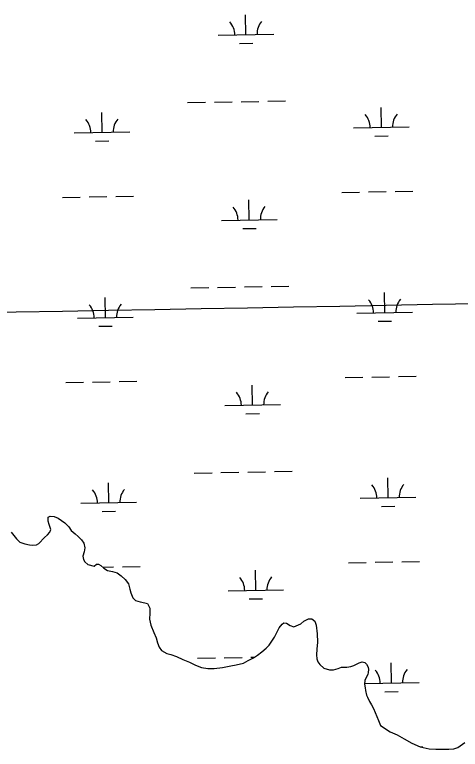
# Model space of a CAD drawing. Extents: x 3914892 to 3953151, y 242587 to 268572.
# Drawn here: x 3936412 to 3937212, y 253603 to 254922 of the extents above; entities that cross this region are included whole.
import ezdxf

# ---------------------------------------------------------------- set-up
doc = ezdxf.new("R2010")
doc.units = 0
doc.layers.add('V-GRID-MAJR', color=7, linetype='Continuous')
doc.layers.add('V-WETL-SWMP', color=7, linetype='Continuous')

msp = doc.modelspace()

# ---------------------------------------------------------------- linework, layer by layer
at = {"layer": 'V-GRID-MAJR'}
msp.add_spline([(3919048.168, 254080.336), (3924366.077, 254173.55000000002), (3929683.974, 254267.537), (3935001.8570000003, 254362.298), (3940319.725, 254457.832), (3945637.58, 254554.14), (3950955.421, 254651.22100000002), (3950955.4220000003, 254651.22100000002)], degree=3, dxfattribs=at)
at = {"layer": 'V-WETL-SWMP'}
for p, q in [((3936827.2469194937, 254886.17874976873), (3936826.6029274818, 254922.17298922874)), ((3936777.254920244, 254885.2843164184), (3936877.2389187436, 254887.0731831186)), ((3936815.524879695, 254870.5355549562), (3936839.5210393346, 254870.96488296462)), ((3936818.552564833, 254765.93297822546), (3936850.5474443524, 254766.50541556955)), ((3936866.5448841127, 254766.79163424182), (3936898.5397636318, 254767.3640715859)), ((3936722.567926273, 254764.21566619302), (3936754.562805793, 254764.78810353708)), ((3936770.560245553, 254765.0743222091), (3936802.5551250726, 254765.64675955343)), ((3937070.7360572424, 254719.69480594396), (3937070.0920652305, 254755.68904540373)), ((3936568.9083700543, 254710.7163408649), (3936568.2643780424, 254746.71058032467)), ((3937020.744057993, 254718.80037259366), (3937120.7280564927, 254720.58923929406)), ((3936518.916370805, 254709.8219075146), (3936618.900369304, 254711.610774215)), ((3937059.014017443, 254704.05161113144), (3937083.0101770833, 254704.48093913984)), ((3936557.1863302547, 254695.07314605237), (3936581.1824898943, 254695.50247406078)), ((3936545.569360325, 254594.8482964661), (3936577.564239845, 254595.42073380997)), ((3936593.561679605, 254595.70695248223), (3936625.556559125, 254596.27938982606)), ((3936999.404728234, 254602.9681055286), (3937031.399607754, 254603.54054287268)), ((3937047.3970475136, 254603.82676154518), (3937079.3919270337, 254604.39919888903)), ((3937095.389366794, 254604.6854175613), (3937127.384246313, 254605.25785490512)), ((3936497.5770410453, 254593.98964044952), (3936529.571920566, 254594.5620777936)), ((3936833.19803179, 254553.5569827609), (3936832.5540397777, 254589.5512222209)), ((3936783.20603254, 254552.6625494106), (3936883.1900310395, 254554.45141611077)), ((3936821.4759919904, 254537.91378794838), (3936845.4721516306, 254538.34311595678)), ((3936728.519038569, 254431.5938991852), (3936760.513918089, 254432.16633652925)), ((3936776.511357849, 254432.4525552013), (3936808.5062373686, 254433.0249925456)), ((3936824.503677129, 254433.31121121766), (3936856.4985566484, 254433.88364856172)), ((3936872.4959964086, 254434.16986723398), (3936904.490875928, 254434.74230457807)), ((3936574.8594823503, 254378.0945738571), (3936574.215490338, 254414.08881331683)), ((3937076.687169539, 254387.07303893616), (3937076.0431775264, 254423.0672783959)), ((3937026.695170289, 254386.17860558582), (3937126.6791687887, 254387.96747228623)), ((3936524.8674831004, 254377.20014050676), (3936624.8514815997, 254378.98900720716)), ((3937064.9651297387, 254371.4298441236), (3937088.961289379, 254371.859172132)), ((3936563.1374425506, 254362.45137904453), (3936587.1336021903, 254362.88070705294)), ((3937005.3558405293, 254270.34633852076), (3937037.35072005, 254270.91877586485)), ((3937053.348159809, 254271.20499453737), (3937085.3430393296, 254271.7774318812)), ((3937101.3404790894, 254272.06365055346), (3937133.3353586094, 254272.6360878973)), ((3936503.5281533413, 254261.3678734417), (3936535.5230328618, 254261.94031078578)), ((3936551.520472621, 254262.22652945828), (3936583.515352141, 254262.79896680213)), ((3936599.512791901, 254263.0851854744), (3936631.5076714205, 254263.65762281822)), ((3936839.149144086, 254220.9352157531), (3936838.505152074, 254256.92945521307)), ((3936789.1571448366, 254220.04078240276), (3936889.1411433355, 254221.82964910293)), ((3936827.4271042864, 254205.29202094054), (3936851.423263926, 254205.72134894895)), ((3936734.4701508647, 254098.97213217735), (3936766.465030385, 254099.54456952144)), ((3936782.462470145, 254099.83078819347), (3936814.457349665, 254100.40322553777)), ((3936830.4547894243, 254100.68944420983), (3936862.4496689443, 254101.2618815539)), ((3936878.447108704, 254101.54810022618), (3936910.441988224, 254102.12053757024)), ((3936580.8105946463, 254045.47280684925), (3936580.1666026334, 254081.467046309)), ((3937082.638281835, 254054.45127192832), (3937081.9942898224, 254090.44551138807)), ((3937032.646282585, 254053.556838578), (3937132.630281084, 254055.3457052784)), ((3936530.8185953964, 254044.57837349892), (3936630.802593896, 254046.36724019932)), ((3936569.088554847, 254029.8296120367), (3936593.0847144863, 254030.2589400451)), ((3937070.916242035, 254038.80807711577), (3937094.9124016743, 254039.23740512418)), ((3936472.1950000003, 254019.445), (3936475.88, 254021.25100000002)), ((3936472.31, 254012.32200000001), (3936472.1950000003, 254019.445)), ((3936475.88, 254021.25100000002), (3936482.748, 254020.788)), ((3936482.748, 254020.788), (3936489.912, 254017.566)), ((3936489.912, 254017.566), (3936501.9990000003, 254009.351)), ((3936473.929, 254006.70999999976), (3936472.31, 254012.32200000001)), ((3936476.5530000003, 253997.21899999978), (3936473.929, 254006.70999999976)), ((3936501.9990000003, 254009.351), (3936509.236, 254002.50399999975)), ((3936509.236, 254002.50399999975), (3936513.522, 253995.80800000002)), ((3936405.489, 253992.861), (3936415.148, 253980.53299999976)), ((3936465.519, 253983.393), (3936471.123, 253987.739)), ((3936471.123, 253987.739), (3936474.8000000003, 253992.562)), ((3936474.8000000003, 253992.562), (3936476.5530000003, 253997.21899999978)), ((3936513.522, 253995.80800000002), (3936520.437, 253989.73)), ((3936520.437, 253989.73), (3936525.9050000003, 253984.77099999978)), ((3936415.148, 253980.53299999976), (3936421.2600000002, 253974.77300000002)), ((3936421.2600000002, 253974.77300000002), (3936429.932, 253971.747)), ((3936455.279, 253972.456), (3936465.519, 253983.393)), ((3936525.9050000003, 253984.77099999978), (3936531.696, 253978.68899999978)), ((3936531.696, 253978.689), (3936536.043, 253973.085)), ((3936429.932, 253971.747), (3936438.6, 253970.00499999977)), ((3936438.6, 253970.00499999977), (3936444.538, 253969.54)), ((3936444.538, 253969.54), (3936451.275, 253970.03899999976)), ((3936451.275, 253970.03899999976), (3936455.279, 253972.456)), ((3936536.043, 253973.085), (3936538.151, 253964.74799999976)), ((3936538.151, 253964.74799999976), (3936536.887, 253957.204)), ((3936536.887, 253957.204), (3936534.501, 253949.497)), ((3936534.501, 253949.497), (3936535.319, 253943.562)), ((3936535.319, 253943.562), (3936537.736, 253939.55799999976)), ((3936537.736, 253939.55799999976), (3936543.203, 253934.75899999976)), ((3936554.924, 253931.581), (3936559.086, 253934.961)), ((3936559.086, 253934.961), (3936562.294, 253935.29)), ((3936562.294, 253935.29), (3936566.632, 253933.056)), ((3937011.3069528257, 253937.7245715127), (3937043.301832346, 253938.29700885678)), ((3937059.299272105, 253938.5832275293), (3937091.2941516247, 253939.15566487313)), ((3937107.291591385, 253939.4418835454), (3937139.2864709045, 253940.01432088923)), ((3936543.203, 253934.759), (3936554.924, 253931.581)), ((3936566.632, 253933.056), (3936572.261, 253927.776)), ((3936570.071035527, 253929.8301858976), (3936589.4664644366, 253930.17719979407)), ((3936572.261, 253927.776), (3936578.849, 253923.94299999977)), ((3936578.849, 253923.94299999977), (3936587.6780000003, 253922.20099999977)), ((3936587.6780000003, 253922.201), (3936595.8680000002, 253919.495)), ((3936605.463904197, 253930.46341846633), (3936637.4587837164, 253931.03585581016)), ((3936845.100256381, 253888.31344874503), (3936844.456264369, 253924.307688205)), ((3936595.8680000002, 253919.495), (3936603.4220000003, 253914.22100000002)), ((3936603.4220000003, 253914.22100000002), (3936610.1780000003, 253907.66)), ((3936610.1780000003, 253907.66), (3936616.134, 253899.975)), ((3936616.134, 253899.975), (3936618.887, 253890.35599999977)), ((3936618.887, 253890.35599999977), (3936620.508, 253883.942)), ((3936620.508, 253883.942), (3936624.382, 253874.968)), ((3936795.1082571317, 253887.4190153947), (3936895.092255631, 253889.20788209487)), ((3936624.382, 253874.968), (3936629.2090000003, 253870.007)), ((3936629.2090000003, 253870.007), (3936637.077, 253867.30000000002)), ((3936833.3782165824, 253872.67025393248), (3936857.3743762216, 253873.09958194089)), ((3936637.077, 253867.29999999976), (3936645.906, 253865.55899999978)), ((3936645.906, 253865.559), (3936650.562, 253864.287)), ((3936650.562, 253864.287), (3936654.754, 253856.437)), ((3936654.754, 253856.437), (3936654.458, 253846.97)), ((3936654.458, 253846.97), (3936654.165, 253836.38)), ((3936654.165, 253836.38), (3936656.44, 253825.476)), ((3936892.12, 253827.701), (3936895.322, 253830.116)), ((3936895.322, 253830.116), (3936899.978, 253829.005)), ((3936925.651, 253828.11000000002), (3936931.414, 253833.098)), ((3936931.414, 253833.098), (3936939.747, 253836.80999999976)), ((3936939.747, 253836.80999999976), (3936945.522, 253836.98599999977)), ((3936945.522, 253836.986), (3936951.309, 253832.66899999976)), ((3936951.309, 253832.66899999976), (3936953.574, 253825.456)), ((3936656.44, 253825.476), (3936661.929, 253812.495)), ((3936883.015, 253812.595), (3936887.004, 253820.949)), ((3936887.004, 253820.949), (3936892.12, 253827.70099999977)), ((3936899.978, 253829.005), (3936906.727, 253824.851)), ((3936906.727, 253824.851), (3936913.631, 253822.94400000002)), ((3936913.631, 253822.94400000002), (3936925.651, 253828.11000000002)), ((3936953.574, 253825.456), (3936955.379, 253810.219)), ((3936661.929, 253812.495), (3936666.2860000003, 253802.88)), ((3936868.9560000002, 253789.61499999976), (3936878.865, 253804.40199999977)), ((3936878.865, 253804.40199999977), (3936883.015, 253812.595)), ((3936955.379, 253810.219), (3936955.74, 253794.97799999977)), ((3936666.2860000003, 253802.88), (3936668.555, 253794.223)), ((3936668.555, 253794.223), (3936671.6240000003, 253786.369)), ((3936955.74, 253794.97799999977), (3936954.97, 253782.622)), ((3936671.6240000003, 253786.369), (3936675.651, 253780.443)), ((3936675.651, 253780.443), (3936685.132, 253774.693)), ((3936848.146, 253771.91199999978), (3936855.992, 253777.869)), ((3936855.992, 253777.869), (3936863.5160000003, 253784.146)), ((3936863.5160000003, 253784.146), (3936868.9560000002, 253789.61499999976)), ((3936954.97, 253782.622), (3936954.1950000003, 253772.51200000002)), ((3936685.132, 253774.693), (3936692.5160000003, 253773.268)), ((3936692.5160000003, 253773.268), (3936702.313, 253769.443)), ((3936702.313, 253769.443), (3936714.039, 253764.019)), ((3936714.039, 253764.019), (3936726.085, 253759.07700000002)), ((3936740.4212631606, 253766.3503651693), (3936772.41614268, 253766.92280251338)), ((3936788.4135824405, 253767.2090211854), (3936820.40846196, 253767.7814585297)), ((3936831.486, 253762.082), (3936840.779, 253766.91899999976)), ((3936836.4059017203, 253768.06767720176), (3936842.638360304, 253768.179185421)), ((3936840.779, 253766.919), (3936848.146, 253771.912)), ((3936954.1950000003, 253772.51200000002), (3936954.535, 253765.133)), ((3936954.535, 253765.133), (3936956.6350000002, 253759.844)), ((3936726.085, 253759.07700000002), (3936736.687, 253753.97099999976)), ((3936736.687, 253753.97099999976), (3936747.448, 253749.82799999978)), ((3936784.991, 253749.76599999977), (3936799.9050000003, 253752.37199999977)), ((3936799.9050000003, 253752.372), (3936809.687, 253754.323)), ((3936809.687, 253754.323), (3936822.674, 253757.566)), ((3936822.674, 253757.566), (3936831.486, 253762.082)), ((3936956.6350000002, 253759.844), (3936960.1780000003, 253754.719)), ((3936960.1780000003, 253754.719), (3936967.254, 253748.32)), ((3936999.177, 253750.008), (3937008.481, 253750.514)), ((3937008.481, 253750.514), (3937015.538, 253751.335)), ((3937015.538, 253751.335), (3937021.149, 253753.11500000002)), ((3937021.149, 253753.11500000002), (3937026.116, 253755.534)), ((3937026.116, 253755.534), (3937030.762, 253758.11300000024)), ((3937030.762, 253758.113), (3937036.0530000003, 253759.73200000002)), ((3937036.0530000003, 253759.73200000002), (3937040.708, 253758.78100000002)), ((3937040.708, 253758.78100000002), (3937043.9250000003, 253755.741)), ((3937043.9250000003, 253755.741), (3937046.987, 253750.45500000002)), ((3937046.987, 253750.45500000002), (3937047.4790000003, 253746.285)), ((3937088.58939413, 253721.82950492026), (3937087.945402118, 253757.82374438)), ((3936747.448, 253749.82799999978), (3936759.165, 253747.93299999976)), ((3936759.165, 253747.93300000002), (3936770.075, 253747.962)), ((3936770.075, 253747.962), (3936784.991, 253749.76600000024)), ((3936967.254, 253748.32), (3936977.531, 253745.138)), ((3936977.531, 253745.138), (3936984.75, 253745.157)), ((3936984.75, 253745.157), (3936992.926, 253747.74599999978)), ((3936992.926, 253747.74599999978), (3936999.177, 253750.00799999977)), ((3937047.0130000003, 253740.668), (3937046.06, 253736.815)), ((3937047.4790000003, 253746.285), (3937047.0130000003, 253740.668)), ((3937040.632, 253726.533), (3937040.168, 253719.954)), ((3937042.867, 253730.71), (3937040.632, 253726.533)), ((3937046.06, 253736.815), (3937042.867, 253730.71)), ((3937040.168, 253719.954), (3937041.309, 253713.378)), ((3937040.239264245, 253720.96444712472), (3937138.58139338, 253722.72393827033)), ((3937041.309, 253713.378), (3937042.285, 253708.247)), ((3937042.285, 253708.247), (3937044.071, 253699.909)), ((3937044.071, 253699.909), (3937045.686, 253696.223)), ((3937076.8673543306, 253706.1863101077), (3937100.8635139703, 253706.6156381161)), ((3937045.686, 253696.223), (3937049.235, 253688.53100000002)), ((3937049.235, 253688.53100000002), (3937052.9420000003, 253682.44400000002)), ((3937052.9420000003, 253682.44400000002), (3937056.328, 253675.715)), ((3937056.328, 253675.715), (3937065.5300000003, 253654.39999999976)), ((3937065.5300000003, 253654.39999999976), (3937067.792, 253648.31)), ((3937067.792, 253648.31), (3937069.082, 253645.746)), ((3937069.082, 253645.746), (3937086.6010000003, 253634.24000000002)), ((3937086.6010000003, 253634.24000000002), (3937098.97, 253628.497)), ((3937098.97, 253628.497), (3937111.823, 253621.472)), ((3937111.823, 253621.472), (3937125.16, 253613.64500000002)), ((3937125.16, 253613.64500000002), (3937140.098, 253607.427)), ((3937140.098, 253607.427), (3937156.793, 253603.621)), ((3937140.6121099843, 253607.3097970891), (3937145.2375832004, 253607.39255388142)), ((3937200.915, 253603.416), (3937208.288, 253606.163)), ((3937208.288, 253606.16299999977), (3937220.298, 253614.85799999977)), ((3937156.793, 253603.621), (3937168.187, 253602.688)), ((3937168.187, 253602.688), (3937191.771, 253602.75)), ((3937191.771, 253602.75), (3937200.915, 253603.416))]:
    msp.add_line(p, q, dxfattribs=at)
for centre, radius, start, end in [((3936772.0043294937, 254885.66525448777), 35.24628790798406, 0.25317973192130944, 41.79683806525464), ((3936882.4725223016, 254887.64169946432), 35.24628790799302, 140.25317672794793, 181.79683506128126), ((3937015.4934672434, 254719.181310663), 35.24628790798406, 0.25317973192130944, 41.79683806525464), ((3937125.9616600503, 254721.15775563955), 35.24628790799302, 140.25317672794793, 181.79683506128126), ((3936513.665780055, 254710.20284558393), 35.24628790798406, 0.25317973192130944, 41.79683806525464), ((3936624.133972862, 254712.17929056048), 35.24628790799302, 140.25317672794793, 181.79683506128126), ((3936777.9554417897, 254553.04348747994), 35.24628790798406, 0.25317973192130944, 41.79683806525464), ((3936888.4236345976, 254555.0199324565), 35.24628790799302, 140.25317672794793, 181.79683506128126), ((3937021.444579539, 254386.55954365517), 35.24628790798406, 0.25317973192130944, 41.79683806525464), ((3937131.9127723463, 254388.53598863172), 35.24628790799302, 140.25317672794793, 181.79683506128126), ((3936519.6168923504, 254377.5810785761), 35.24628790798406, 0.25317973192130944, 41.79683806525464), ((3936630.0850851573, 254379.55752355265), 35.24628790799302, 140.25317672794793, 181.79683506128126), ((3936783.9065540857, 254220.4217204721), 35.24628790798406, 0.25317973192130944, 41.79683806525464), ((3936894.374746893, 254222.39816544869), 35.24628790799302, 140.25317672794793, 181.79683506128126), ((3936525.5680046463, 254044.95931156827), 35.24628790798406, 0.25317973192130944, 41.79683806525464), ((3936636.0361974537, 254046.93575654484), 35.24628790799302, 140.25317672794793, 181.79683506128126), ((3937027.3956918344, 254053.93777664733), 35.24628790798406, 0.25317973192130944, 41.79683806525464), ((3937137.863884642, 254055.9142216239), 35.24628790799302, 140.25317672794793, 181.79683506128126), ((3936789.857666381, 253887.79995346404), 35.24628790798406, 0.25317973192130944, 41.79683806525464), ((3936900.325859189, 253889.77639844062), 35.24628790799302, 140.25317672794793, 181.79683506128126), ((3937033.346804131, 253721.31600963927), 35.24628790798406, 0.25317973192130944, 41.79683806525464), ((3937143.8149969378, 253723.29245461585), 35.24628790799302, 140.25317672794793, 181.79683506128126)]:
    msp.add_arc(centre, radius, start, end, dxfattribs=at)

doc.saveas('drawing.dxf')
